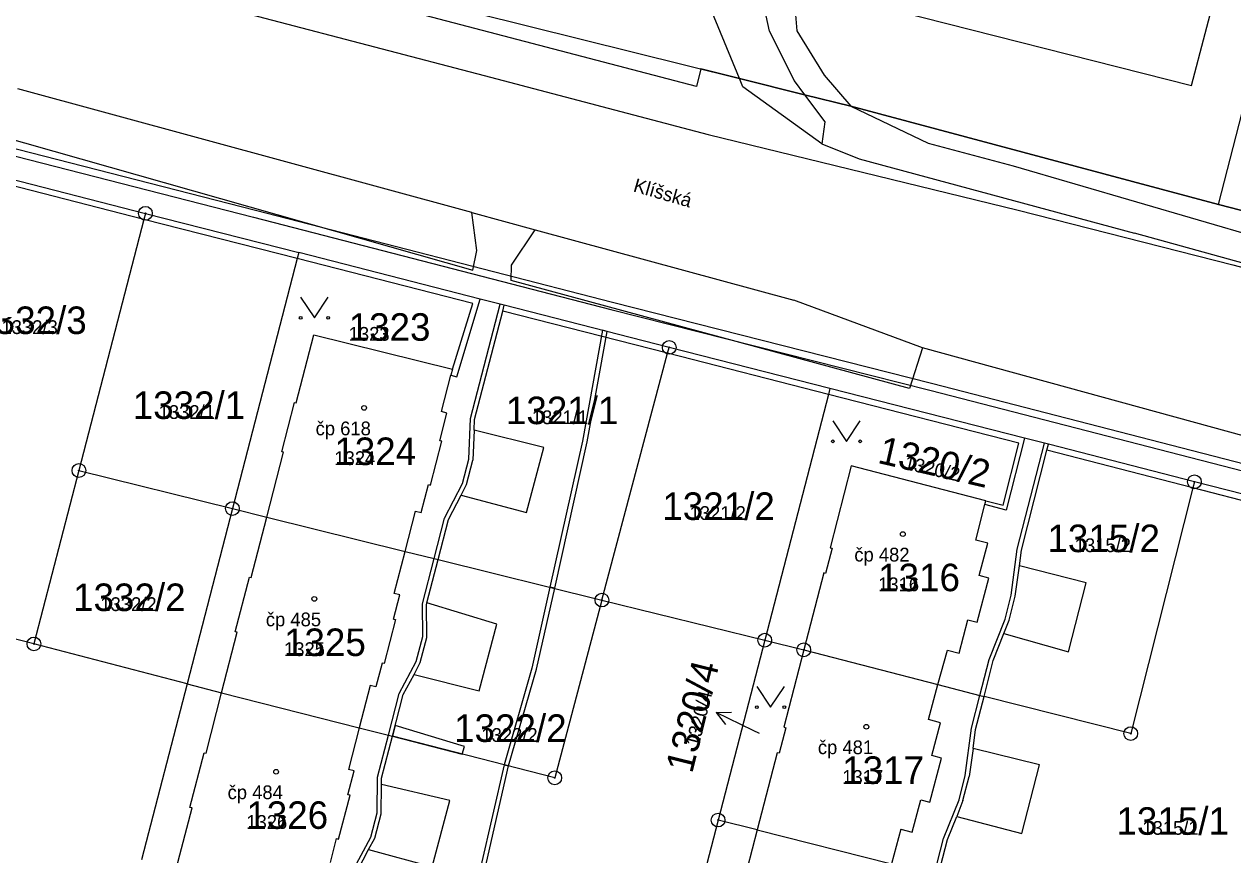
# Model space of a CAD drawing. Extents: x -763628 to -761565, y -976033 to -973833.
# Drawn here: x -762388.9 to -762301, y -975390.5 to -975330.2 of the extents above; entities that cross this region are included whole.
import ezdxf

# ---------------------------------------------------------------- set-up
doc = ezdxf.new("R2010")
doc.units = 0
for name, color, linetype in [('KN_cisla parcel 1000', 7, 'Continuous'), ('KN_cisla parcel 500', 7, 'Continuous'), ('KN_cisla parcel znacky', 7, 'Continuous'), ('KN_cisla popisna 500', 7, 'Continuous'), ('KN_hranice parcel', 7, 'Continuous'), ('KN_popisy', 7, 'Continuous'), ('KN_vecna bremena', 7, 'Continuous'), ('KN_vnitrni kresba parcel', 7, 'Continuous'), ('KN_znacky bodu BP', 7, 'Continuous'), ('KN_znacky budov', 7, 'Continuous'), ('KN_znacky kultur', 7, 'Continuous')]:
    doc.layers.add(name, color=color, linetype=linetype)

msp = doc.modelspace()

# ---------------------------------------------------------------- linework, layer by layer
at = {"layer": 'KN_cisla parcel znacky'}
for p, q in [((-762338.547, -975380.184), (-762337.428, -975380.173)), ((-762335.85, -975381.5), (-762338.547, -975380.184)), ((-762338.547, -975380.184), (-762337.867, -975381.074)), ((-762335.38, -975381.73), (-762335.85, -975381.5))]:
    msp.add_line(p, q, dxfattribs=at)
at = {"layer": 'KN_hranice parcel'}
for p, q in [((-762302.01, -975343.29), (-762294.63, -975314.46)), ((-762328.74, -975336.14), (-762302.01, -975343.29)), ((-762392.5, -975340.73), (-762380.04, -975343.92)), ((-762302.01, -975343.29), (-762268.14, -975351.99)), ((-762380.04, -975343.92), (-762368.89, -975346.77)), ((-762355.69, -975350.15), (-762368.89, -975346.77)), ((-762341.95, -975353.66), (-762353.95, -975350.59)), ((-762330.27, -975356.64), (-762341.95, -975353.66)), ((-762316.12, -975360.26), (-762330.27, -975356.64)), ((-762303.76, -975363.43), (-762314.38, -975360.7)), ((-762384.87, -975362.61), (-762388.14, -975375.21)), ((-762384.87, -975362.61), (-762373.71, -975365.38)), ((-762293.18, -975366.16), (-762303.76, -975363.43)), ((-762373.71, -975365.38), (-762377.01, -975378.11)), ((-762373.71, -975365.38), (-762371.21, -975366)), ((-762358.75, -975369.08), (-762346.84, -975372.02)), ((-762388.14, -975375.21), (-762400.44, -975372.01)), ((-762346.84, -975372.02), (-762335.01, -975374.94)), ((-762377.01, -975378.11), (-762388.14, -975375.21)), ((-762335.01, -975374.94), (-762338.4, -975388.01)), ((-762335.01, -975374.94), (-762332.17, -975375.64)), ((-762377.01, -975378.11), (-762380.33, -975390.91)), ((-762338.4, -975388.01), (-762341.78, -975401.02)), ((-762335.55, -975388.73), (-762338.4, -975388.01))]:
    msp.add_line(p, q, dxfattribs=at)
for points in [[(-762324.11, -975317.22), (-762327.11, -975328.76), (-762303.98, -975334.62), (-762301, -975323.26), (-762311.73, -975320.46), (-762311.32, -975318.87), (-762312.98, -975318.43), (-762313.4, -975320.02), (-762324.11, -975317.22)], [(-762332.49, -975320.01), (-762332.648, -975321.29), (-762332.824, -975323.377), (-762332.9, -975325.47), (-762332.903, -975326.563), (-762332.831, -975328.614), (-762332.66, -975330.66)], [(-762370.05, -975325.85), (-762356.05, -975329.34), (-762336.85, -975334.12), (-762332.12, -975335.3), (-762328.74, -975336.14)], [(-762332.66, -975330.66), (-762330.68, -975333.89), (-762328.74, -975336.14)], [(-762380.04, -975343.92), (-762380.15, -975344.36), (-762384.87, -975362.61)], [(-762368.89, -975346.77), (-762369, -975347.21), (-762373.71, -975365.38)], [(-762371.21, -975366), (-762370, -975361.28), (-762370.12, -975361.25), (-762369.2, -975357.67), (-762369.07, -975357.7), (-762367.8, -975352.76), (-762357.72, -975355.25), (-762357.83, -975355.68), (-762357.4, -975355.8), (-762355.69, -975350.15)], [(-762358.75, -975369.08), (-762357.99, -975366.16), (-762357.09, -975364.41), (-762352.34, -975365.66), (-762351.08, -975360.94), (-762356.13, -975359.68), (-762356.1, -975358.9), (-762354.06, -975351.03), (-762353.95, -975350.59)], [(-762353.95, -975350.59), (-762354.24, -975350.52), (-762355.69, -975350.15)], [(-762346.84, -975372.02), (-762342.07, -975354.09), (-762341.95, -975353.66)], [(-762330.27, -975356.64), (-762330.38, -975357.08), (-762335.01, -975374.94)], [(-762316.12, -975360.26), (-762317.46, -975365.49), (-762319, -975365.09), (-762318.92, -975364.8), (-762328.71, -975362.27), (-762330.25, -975368.22), (-762330.1, -975368.26), (-762330.58, -975370.09), (-762330.72, -975370.05), (-762332.17, -975375.64)], [(-762314.38, -975360.7), (-762314.67, -975360.63), (-762316.12, -975360.26)], [(-762319.06, -975379.04), (-762318.4, -975376.42), (-762317.63, -975374.46), (-762312.93, -975375.79), (-762311.64, -975370.77), (-762316.49, -975369.54), (-762316.34, -975368.39), (-762314.49, -975361.14), (-762314.38, -975360.7)], [(-762303.76, -975363.43), (-762303.87, -975363.87), (-762308.39, -975381.73), (-762319.06, -975379.04)], [(-762371.21, -975366), (-762361.16, -975368.49), (-762359.04, -975369.01), (-762358.75, -975369.08)], [(-762362.08, -975381.91), (-762361.29, -975378.89), (-762360.5, -975377.42), (-762355.78, -975378.61), (-762354.49, -975373.78), (-762359.57, -975372.23), (-762358.75, -975369.08)], [(-762346.84, -975372.02), (-762350.28, -975384.94), (-762362.08, -975381.91)], [(-762332.17, -975375.64), (-762333.62, -975381.26), (-762333.47, -975381.3), (-762333.95, -975383.16), (-762334.1, -975383.12), (-762335.55, -975388.73)], [(-762332.17, -975375.64), (-762322.41, -975378.17), (-762319.36, -975378.96), (-762319.06, -975379.04)], [(-762377.01, -975378.11), (-762374.5, -975378.76), (-762364.49, -975381.3), (-762362.36, -975381.84), (-762362.08, -975381.91)], [(-762322.39, -975392.05), (-762321.72, -975389.43), (-762321.05, -975387.75), (-762316.31, -975388.98), (-762315.03, -975383.99), (-762319.86, -975382.82), (-762319.67, -975381.42), (-762319.06, -975379.04)], [(-762365.38, -975394.65), (-762364.6, -975391.64), (-762363.81, -975390.16), (-762359.18, -975391.41), (-762357.9, -975386.58), (-762362.88, -975385.42), (-762362.87, -975384.97), (-762362.08, -975381.91)], [(-762335.55, -975388.73), (-762337, -975394.34), (-762336.85, -975394.38), (-762337.32, -975396.17), (-762337.46, -975396.13), (-762338.92, -975401.77)], [(-762335.55, -975388.73), (-762325.79, -975391.19), (-762324.09, -975391.62), (-762322.68, -975391.98), (-762322.39, -975392.05)]]:
    msp.add_lwpolyline(points, dxfattribs=at)
at = {"layer": 'KN_vecna bremena'}
for points in [[(-762299.29, -975362.36), (-762303.16, -975361.37), (-762322.87, -975356.29), (-762346.07, -975350.41), (-762372.04, -975343.71), (-762391.26, -975338.8), (-762407.82, -975334.54), (-762430.62, -975328.82), (-762452.79, -975323.15), (-762453.87, -975321.5), (-762454.28, -975321.77), (-762453.1, -975323.58), (-762430.75, -975329.31), (-762407.95, -975335.03), (-762391.39, -975339.29), (-762372.17, -975344.2), (-762346.2, -975350.9), (-762323, -975356.78), (-762303.28, -975361.85), (-762299.42, -975362.85)], [(-762387.31, -975325.55), (-762355.41, -975333.91), (-762339.11, -975338.19), (-762316.59, -975343.69), (-762300.98, -975347.66), (-762284.56, -975351.95)], [(-762268.14, -975351.99), (-762302.01, -975343.29), (-762328.74, -975336.14), (-762332.12, -975335.3), (-762336.85, -975334.12), (-762339.65, -975333.42), (-762339.96, -975334.7), (-762370.62, -975326.66)]]:
    msp.add_lwpolyline(points, dxfattribs=at)
for points in [[(-762350.62, -975371.09), (-762350.28, -975371.17), (-762347.92, -975360.53), (-762346.46, -975352.51), (-762346.8, -975352.42), (-762348.26, -975360.47)], [(-762353.63, -975384.08), (-762351.59, -975377.05), (-762350.28, -975371.17), (-762350.62, -975371.09), (-762351.93, -975376.97), (-762353.96, -975383.99)], [(-762362.08, -975381.91), (-762357.01, -975383.21), (-762356.84, -975382.66), (-762361.88, -975381.13)], [(-762353.63, -975384.08), (-762353.96, -975383.99), (-762356.49, -975395.05), (-762362.17, -975413), (-762362.63, -975415.03), (-762362.29, -975415.11), (-762361.83, -975413.1), (-762356.15, -975395.15)]]:
    msp.add_lwpolyline(points, close=True, dxfattribs=at)
at = {"layer": 'KN_vnitrni kresba parcel'}
for p, q in [((-762334.67, -975330.69), (-762335.67, -975326.01)), ((-762336.85, -975334.12), (-762338.86, -975329.25)), ((-762334.67, -975330.69), (-762332.86, -975334.3)), ((-762336.6, -975334.72), (-762336.85, -975334.12)), ((-762330.85, -975338.88), (-762336.6, -975334.72)), ((-762332.86, -975334.3), (-762332.12, -975335.3)), ((-762356.3, -975343.87), (-762389.32, -975334.88)), ((-762332.12, -975335.3), (-762330.64, -975337.28)), ((-762328.74, -975336.14), (-762323.13, -975338.81)), ((-762330.64, -975337.28), (-762330.85, -975338.88)), ((-762392.12, -975337.87), (-762356.24, -975348.06)), ((-762330.85, -975338.88), (-762328.14, -975339.96)), ((-762323.13, -975338.81), (-762316.95, -975340.48)), ((-762328.14, -975339.96), (-762308.11, -975345.37)), ((-762316.95, -975340.48), (-762286.44, -975349.36)), ((-762380.15, -975344.36), (-762392.61, -975341.18)), ((-762369, -975347.21), (-762380.15, -975344.36)), ((-762355.94, -975346.63), (-762356.3, -975343.87)), ((-762356.3, -975343.87), (-762351.69, -975345.11)), ((-762353.42, -975347.68), (-762351.69, -975345.11)), ((-762351.69, -975345.11), (-762332.89, -975350.22)), ((-762286.89, -975351.24), (-762308.11, -975345.37)), ((-762356.24, -975348.06), (-762355.94, -975346.63)), ((-762356.24, -975350.47), (-762369, -975347.21)), ((-762353.44, -975348.81), (-762353.42, -975347.68)), ((-762324.48, -975356.65), (-762353.44, -975348.81)), ((-762357.72, -975355.25), (-762356.24, -975350.47)), ((-762356.39, -975358.82), (-762354.24, -975350.52)), ((-762323.54, -975353.7), (-762332.89, -975350.22)), ((-762342.07, -975354.09), (-762354.06, -975351.03)), ((-762330.38, -975357.08), (-762342.07, -975354.09)), ((-762323.54, -975353.7), (-762324.48, -975356.65)), ((-762299.96, -975360.16), (-762323.54, -975353.7)), ((-762358.52, -975358.33), (-762357.83, -975355.68)), ((-762316.53, -975360.62), (-762330.38, -975357.08)), ((-762358.63, -975360.44), (-762358.11, -975358.44)), ((-762358.11, -975358.44), (-762358.52, -975358.33)), ((-762356.52, -975361.78), (-762356.39, -975358.82)), ((-762356.13, -975359.68), (-762356.23, -975361.86)), ((-762359.31, -975363.67), (-762358.48, -975360.48)), ((-762358.48, -975360.48), (-762358.63, -975360.44)), ((-762317.67, -975365.12), (-762316.53, -975360.62)), ((-762316.64, -975368.32), (-762314.67, -975360.63)), ((-762303.87, -975363.87), (-762314.49, -975361.14)), ((-762356.98, -975363.56), (-762356.52, -975361.78)), ((-762356.69, -975363.63), (-762356.23, -975361.86)), ((-762359.98, -975365.66), (-762359.46, -975363.63)), ((-762359.46, -975363.63), (-762359.31, -975363.67)), ((-762358.28, -975366.08), (-762356.98, -975363.56)), ((-762357.09, -975364.41), (-762356.69, -975363.63)), ((-762293.29, -975366.59), (-762303.87, -975363.87)), ((-762319.66, -975367.66), (-762319, -975365.09)), ((-762318.92, -975364.8), (-762317.67, -975365.12)), ((-762372.34, -975370.38), (-762371.21, -975366)), ((-762361.16, -975368.49), (-762360.4, -975365.56)), ((-762360.4, -975365.56), (-762359.98, -975365.66)), ((-762359.04, -975369.01), (-762358.28, -975366.08)), ((-762318.78, -975367.88), (-762319.66, -975367.66)), ((-762319.41, -975370.24), (-762318.78, -975367.88)), ((-762361.95, -975371.54), (-762361.16, -975368.49)), ((-762359.89, -975372.29), (-762359.04, -975369.01)), ((-762317.08, -975371.66), (-762316.64, -975368.32)), ((-762316.79, -975371.73), (-762316.49, -975369.54)), ((-762373.5, -975374.32), (-762372.48, -975370.35)), ((-762372.48, -975370.35), (-762372.34, -975370.38)), ((-762319.56, -975373.63), (-762318.72, -975370.42)), ((-762318.72, -975370.42), (-762319.41, -975370.24)), ((-762361.99, -975373.41), (-762361.54, -975371.65)), ((-762361.54, -975371.65), (-762361.95, -975371.54)), ((-762317.53, -975373.42), (-762317.08, -975371.66)), ((-762359.87, -975374.67), (-762359.89, -975372.29)), ((-762359.6, -975372.36), (-762359.57, -975372.23)), ((-762359.58, -975374.75), (-762359.6, -975372.36)), ((-762317.24, -975373.49), (-762316.79, -975371.73)), ((-762361.85, -975373.44), (-762362.68, -975376.63)), ((-762361.99, -975373.41), (-762361.85, -975373.44)), ((-762320.88, -975375.88), (-762320.24, -975373.45)), ((-762320.24, -975373.45), (-762319.56, -975373.63)), ((-762318.69, -975376.34), (-762317.53, -975373.42)), ((-762373.36, -975374.35), (-762373.5, -975374.32)), ((-762317.63, -975374.46), (-762317.24, -975373.49)), ((-762374.5, -975378.76), (-762373.36, -975374.35)), ((-762360.34, -975376.49), (-762359.87, -975374.67)), ((-762360.05, -975376.57), (-762359.58, -975374.75)), ((-762322.41, -975378.17), (-762321.71, -975375.66)), ((-762321.71, -975375.66), (-762320.88, -975375.88)), ((-762362.82, -975376.6), (-762363.28, -975378.34)), ((-762362.68, -975376.63), (-762362.82, -975376.6)), ((-762361.58, -975378.82), (-762360.34, -975376.49)), ((-762360.5, -975377.42), (-762360.05, -975376.57)), ((-762319.36, -975378.96), (-762318.69, -975376.34)), ((-762363.69, -975378.23), (-762364.49, -975381.3)), ((-762363.28, -975378.34), (-762363.69, -975378.23)), ((-762323.11, -975380.7), (-762322.41, -975378.17)), ((-762375.63, -975383.16), (-762374.5, -975378.76)), ((-762362.36, -975381.84), (-762361.58, -975378.82)), ((-762319.96, -975381.34), (-762319.36, -975378.96)), ((-762364.49, -975381.3), (-762365.28, -975384.33)), ((-762322.23, -975380.94), (-762323.11, -975380.7)), ((-762322.86, -975383.33), (-762322.23, -975380.94)), ((-762320.43, -975384.76), (-762319.96, -975381.34)), ((-762363.16, -975384.9), (-762362.36, -975381.84)), ((-762376.8, -975387.09), (-762375.77, -975383.12)), ((-762375.77, -975383.12), (-762375.63, -975383.16)), ((-762319.86, -975382.82), (-762320.14, -975384.84)), ((-762323, -975386.72), (-762322.16, -975383.52)), ((-762322.16, -975383.52), (-762322.86, -975383.33)), ((-762365.31, -975386.17), (-762364.86, -975384.44)), ((-762364.86, -975384.44), (-762365.28, -975384.33)), ((-762320.88, -975386.53), (-762320.43, -975384.76)), ((-762320.59, -975386.6), (-762320.14, -975384.84)), ((-762363.19, -975387.48), (-762363.16, -975384.9)), ((-762362.9, -975387.55), (-762362.88, -975385.42)), ((-762365.99, -975389.39), (-762365.16, -975386.2)), ((-762365.16, -975386.2), (-762365.31, -975386.17)), ((-762324.28, -975388.89), (-762323.66, -975386.55)), ((-762323.66, -975386.55), (-762323, -975386.72)), ((-762322.01, -975389.35), (-762320.88, -975386.53)), ((-762320.59, -975386.6), (-762321.05, -975387.75)), ((-762377.79, -975391.55), (-762376.65, -975387.12)), ((-762376.65, -975387.12), (-762376.8, -975387.09)), ((-762363.65, -975389.26), (-762363.19, -975387.48)), ((-762363.36, -975389.33), (-762362.9, -975387.55)), ((-762364.89, -975391.56), (-762363.65, -975389.26)), ((-762325.12, -975388.67), (-762325.79, -975391.19)), ((-762325.12, -975388.67), (-762324.28, -975388.89)), ((-762366.59, -975391.1), (-762366.14, -975389.36)), ((-762366.14, -975389.36), (-762365.99, -975389.39)), ((-762363.81, -975390.16), (-762363.36, -975389.33)), ((-762322.68, -975391.98), (-762322.01, -975389.35))]:
    msp.add_line(p, q, dxfattribs=at)
at = {"layer": 'KN_znacky bodu BP'}
for centre, radius in [((-762380.04, -975343.92), 0.5), ((-762380.04, -975343.92), 0.0303), ((-762341.95, -975353.66), 0.5), ((-762341.95, -975353.66), 0.0303), ((-762384.87, -975362.61), 0.5), ((-762384.87, -975362.61), 0.0303), ((-762303.76, -975363.43), 0.5), ((-762303.76, -975363.43), 0.0303), ((-762373.71, -975365.38), 0.5), ((-762373.71, -975365.38), 0.0303), ((-762346.84, -975372.02), 0.5), ((-762346.84, -975372.02), 0.0303), ((-762388.14, -975375.21), 0.5), ((-762388.14, -975375.21), 0.0303), ((-762335.01, -975374.94), 0.5), ((-762335.01, -975374.94), 0.0303), ((-762332.17, -975375.64), 0.5), ((-762332.17, -975375.64), 0.0303), ((-762308.39, -975381.73), 0.5), ((-762308.39, -975381.73), 0.0303), ((-762350.28, -975384.94), 0.5), ((-762350.28, -975384.94), 0.0303), ((-762338.4, -975388.01), 0.5), ((-762338.4, -975388.01), 0.0303)]:
    msp.add_circle(centre, radius, dxfattribs=at)
at = {"layer": 'KN_znacky budov'}
for centre in [(-762364.137, -975358.059), (-762324.967, -975367.229), (-762367.757, -975371.939), (-762327.617, -975381.229), (-762370.537, -975384.499)]:
    msp.add_circle(centre, 0.175, dxfattribs=at)
at = {"layer": 'KN_znacky kultur'}
for points in [[(-762368.75, -975350.009), (-762367.75, -975351.51), (-762366.75, -975350.009)], [(-762330.06, -975358.989), (-762329.06, -975360.49), (-762328.06, -975358.989)], [(-762335.58, -975378.309), (-762334.58, -975379.81), (-762333.58, -975378.309)]]:
    msp.add_lwpolyline(points, dxfattribs=at)
for centre in [(-762368.75, -975351.509), (-762366.75, -975351.509), (-762330.06, -975360.489), (-762328.06, -975360.489), (-762335.58, -975379.809), (-762333.58, -975379.809)]:
    msp.add_circle(centre, 0.1, dxfattribs=at)

# ---------------------------------------------------------------- texts
at = {"layer": 'KN_cisla parcel 1000'}
for s, p in [('1332/3', (-762392.484, -975352.69)), ('1323', (-762365.26, -975353.18)), ('1332/1', (-762380.96, -975358.86)), ('1321/1', (-762353.825, -975359.24)), ('1324', (-762366.3, -975362.21)), ('1321/2', (-762342.453, -975366.2)), ('1315/2', (-762314.45, -975368.54)), ('1316', (-762326.76, -975371.38)), ('1332/2', (-762385.298, -975372.82)), ('1325', (-762369.96, -975376.09)), ('1322/2', (-762357.591, -975382.33)), ('1317', (-762329.37, -975385.38)), ('1326', (-762372.7, -975388.65)), ('1315/1', (-762309.431, -975389.08))]:
    msp.add_text(s, height=2, dxfattribs=at).set_placement(p)
for s, rotation, p in [('1320/2', 347, (-762326.87, -975362.045)), ('1320/4', 76, (-762340.289, -975384.683))]:
    msp.add_text(s, height=2, rotation=rotation, dxfattribs=at).set_placement(p)
at = {"layer": 'KN_cisla parcel 500'}
for s, p in [('1332/3', (-762390.501, -975352.69)), ('1323', (-762365.26, -975353.18)), ('1332/1', (-762379.076, -975358.86)), ('1321/1', (-762351.941, -975359.24)), ('1324', (-762366.3, -975362.21)), ('1321/2', (-762340.47, -975366.2)), ('1315/2', (-762312.466, -975368.54)), ('1316', (-762326.76, -975371.38)), ('1332/2', (-762383.315, -975372.82)), ('1325', (-762369.96, -975376.09)), ('1322/2', (-762355.608, -975382.33)), ('1317', (-762329.37, -975385.38)), ('1326', (-762372.7, -975388.65)), ('1315/1', (-762307.548, -975389.08))]:
    msp.add_text(s, height=1, dxfattribs=at).set_placement(p)
for s, rotation, p in [('1320/2', 347, (-762324.937, -975362.492)), ('1320/4', 76, (-762339.805, -975382.742))]:
    msp.add_text(s, height=1, rotation=rotation, dxfattribs=at).set_placement(p)
at = {"layer": 'KN_cisla popisna 500'}
for s, p in [('čp 618', (-762367.661, -975360.051)), ('čp 482', (-762328.491, -975369.221)), ('čp 485', (-762371.281, -975373.931)), ('čp 481', (-762331.141, -975383.221)), ('čp 484', (-762374.061, -975386.491))]:
    msp.add_text(s, height=1, dxfattribs=at).set_placement(p)
at = {"layer": 'KN_popisy'}
msp.add_text('Klíšská', height=1, rotation=344, dxfattribs=at).set_placement((-762344.624, -975342.317))

doc.saveas('drawing.dxf')
